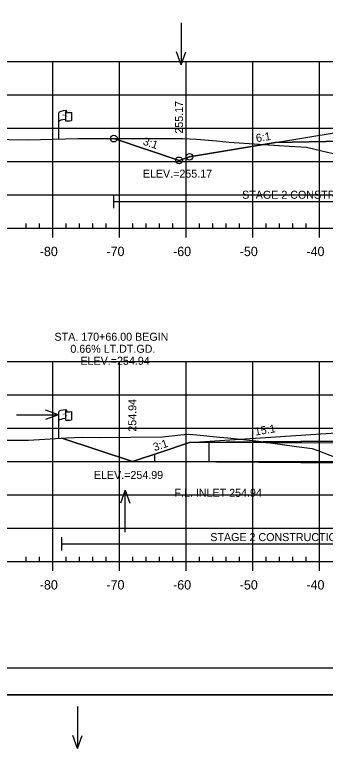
# Model space of a CAD drawing. Extents: x 1365647 to 1367999, y 387113 to 400173.
# Drawn here: x 1365808.4 to 1365855, y 387151.4 to 387261.4 of the extents above; entities that cross this region are included whole.
import ezdxf

# ---------------------------------------------------------------- set-up
doc = ezdxf.new("R2010")
doc.units = 0
for name, color, linetype in [('E_Existing ROW', 7, 'Continuous'), ('R_Alt Surface', 7, 'Continuous'), ('R_Axis', 7, 'Continuous'), ('R_Axis Annot', 7, 'Continuous'), ('R_Border', 7, 'Continuous'), ('R_Border Notes', 7, 'Continuous'), ('R_Contours', 7, 'Continuous'), ('R_Exist Surface', 7, 'Continuous'), ('R_Fin Surface', 7, 'Continuous'), ('R_Fin Surface Annot', 7, 'Continuous'), ('R_Grid', 7, 'Continuous'), ('R_No Plot', 7, 'Continuous'), ('R_Proposed Const Limits', 7, 'Continuous'), ('R_Water', 7, 'Continuous'), ('R_Water Annot', 7, 'Continuous')]:
    doc.layers.add(name, color=color, linetype=linetype)

msp = doc.modelspace()

# ---------------------------------------------------------------- linework, layer by layer
at = {"layer": 'E_Existing ROW'}
for p, q in [((1365815.98, 387246.77), (1365815.98, 387246.75)), ((1365816.14, 387246.92), (1365816.14, 387246.68)), ((1365814.98, 387242.72), (1365814.98, 387246.67)), ((1365815.98, 387246.75), (1365815.98, 387245.53)), ((1365816.91, 387246.73), (1365816.91, 387245.49)), ((1365814.98, 387197.86), (1365814.98, 387201.81)), ((1365815.98, 387201.9), (1365815.98, 387201.89)), ((1365815.98, 387201.89), (1365815.98, 387200.66)), ((1365816.14, 387202.06), (1365816.14, 387201.82)), ((1365816.91, 387201.86), (1365816.91, 387200.62))]:
    msp.add_line(p, q, dxfattribs=at)
for centre, radius, start, end in [((1365816.05, 387246.77), 0.078, 88.6458, 274.2828), ((1365816.07, 387246.92), 0.0783, 263.0712, 93.9564), ((1365816.05, 387245.53), 0.0783, 180, 273.9564), ((1365816.05, 387201.9), 0.078, 88.6458, 274.2828), ((1365816.07, 387202.06), 0.0783, 263.0712, 93.9564), ((1365816.05, 387200.66), 0.0783, 180, 273.9564)]:
    msp.add_arc(centre, radius, start, end, dxfattribs=at)
for centre, major_axis, ratio, start_param, end_param in [((1365816.56, 387246.72), (-1.58, -0.04), 0.19887, 5.030368, 6.283185), ((1365816.56, 387245.4), (-1.58, -0.04), 0.19887, 5.083035, 6.194897), ((1365817.27, 387246.83), (-1.23, -0.13), 0.052933, 0.159456, 1.268315), ((1365817.27, 387245.59), (-1.23, -0.13), 0.052933, 0.159456, 1.268315), ((1365816.56, 387201.85), (-1.58, -0.04), 0.19887, 5.030368, 6.283185), ((1365817.27, 387201.96), (-1.23, -0.13), 0.052933, 0.159456, 1.268315), ((1365816.56, 387200.53), (-1.58, -0.04), 0.19887, 5.083035, 6.194897), ((1365817.27, 387200.72), (-1.23, -0.13), 0.052933, 0.159456, 1.268315)]:
    msp.add_ellipse(centre, major_axis=major_axis, ratio=ratio, start_param=start_param, end_param=end_param, dxfattribs=at)
at = {"layer": 'R_Alt Surface'}
for points in [[(1365847.47, 387242.21), (1365862.59, 387242.52), (1365883.11, 387242.93), (1365883.11, 387244.21), (1365894.09, 387244.43), (1365906.47, 387244.19), (1365906.47, 387242.9), (1365925.59, 387242.52), (1365940.72, 387242.21)], [(1365834.59, 387197.22), (1365862.59, 387197.47), (1365883.1, 387197.88), (1365883.1, 387199.17), (1365894.09, 387199.39), (1365906.38, 387199.14), (1365906.38, 387197.85), (1365925.59, 387197.47), (1365947.82, 387197.02)]]:
    msp.add_lwpolyline(points, dxfattribs=at)
at = {"layer": 'R_Axis'}
for p, q in [((1365749.09, 387229.38), (1366039.09, 387229.38)), ((1365810.09, 387229.38), (1365810.09, 387230.08)), ((1365812.09, 387229.38), (1365812.09, 387230.08)), ((1365814.09, 387227.98), (1365814.09, 387229.38)), ((1365816.09, 387229.38), (1365816.09, 387230.08)), ((1365818.09, 387229.38), (1365818.09, 387230.08)), ((1365820.09, 387229.38), (1365820.09, 387230.08)), ((1365822.09, 387229.38), (1365822.09, 387230.08)), ((1365824.09, 387227.98), (1365824.09, 387229.38)), ((1365826.09, 387229.38), (1365826.09, 387230.08)), ((1365828.09, 387229.38), (1365828.09, 387230.08)), ((1365830.09, 387229.38), (1365830.09, 387230.08)), ((1365832.09, 387229.38), (1365832.09, 387230.08)), ((1365834.09, 387227.98), (1365834.09, 387229.38)), ((1365836.09, 387229.38), (1365836.09, 387230.08)), ((1365838.09, 387229.38), (1365838.09, 387230.08)), ((1365840.09, 387229.38), (1365840.09, 387230.08)), ((1365842.09, 387229.38), (1365842.09, 387230.08)), ((1365844.09, 387227.98), (1365844.09, 387229.38)), ((1365846.09, 387229.38), (1365846.09, 387230.08)), ((1365848.09, 387229.38), (1365848.09, 387230.08)), ((1365850.09, 387229.38), (1365850.09, 387230.08)), ((1365852.09, 387229.38), (1365852.09, 387230.08)), ((1365854.09, 387227.98), (1365854.09, 387229.38)), ((1365810.09, 387179.38), (1365810.09, 387180.08)), ((1365812.09, 387179.38), (1365812.09, 387180.08)), ((1365816.09, 387179.38), (1365816.09, 387180.08)), ((1365818.09, 387179.38), (1365818.09, 387180.08)), ((1365820.09, 387179.38), (1365820.09, 387180.08)), ((1365822.09, 387179.38), (1365822.09, 387180.08)), ((1365826.09, 387179.38), (1365826.09, 387180.08)), ((1365828.09, 387179.38), (1365828.09, 387180.08)), ((1365830.09, 387179.38), (1365830.09, 387180.08)), ((1365832.09, 387179.38), (1365832.09, 387180.08)), ((1365836.09, 387179.38), (1365836.09, 387180.08)), ((1365838.09, 387179.38), (1365838.09, 387180.08)), ((1365840.09, 387179.38), (1365840.09, 387180.08)), ((1365842.09, 387179.38), (1365842.09, 387180.08)), ((1365846.09, 387179.38), (1365846.09, 387180.08)), ((1365848.09, 387179.38), (1365848.09, 387180.08)), ((1365850.09, 387179.38), (1365850.09, 387180.08)), ((1365852.09, 387179.38), (1365852.09, 387180.08)), ((1365749.09, 387179.38), (1366039.09, 387179.38)), ((1365814.09, 387177.98), (1365814.09, 387179.38)), ((1365824.09, 387177.98), (1365824.09, 387179.38)), ((1365834.09, 387177.98), (1365834.09, 387179.38)), ((1365844.09, 387177.98), (1365844.09, 387179.38)), ((1365854.09, 387177.98), (1365854.09, 387179.38))]:
    msp.add_line(p, q, dxfattribs=at)
at = {"layer": 'R_Border'}
msp.add_line((1366052.27, 387163.38), (1365736.09, 387163.38), dxfattribs=at)
at = {"layer": 'R_Contours'}
for points in [[(1365823.26, 387242.8), (1365829.37, 387242.79), (1365832.34, 387242.81), (1365833.6, 387242.83), (1365835.65, 387242.7), (1365838.64, 387242.45), (1365840.55, 387242.28), (1365845.02, 387241.96), (1365845.69, 387241.92), (1365834.59, 387240.07), (1365833.02, 387239.54)], [(1365845.69, 387241.92), (1365849.53, 387241.68), (1365852.14, 387241.5), (1365855.49, 387240.73), (1365856.39, 387240.54), (1365857.36, 387240.33), (1365860.51, 387239.61), (1365860.65, 387239.65), (1365864.44, 387240.62), (1365865.68, 387240.87), (1365868.06, 387241.61), (1365869.98, 387242.21), (1365871.57, 387242.7), (1365862.59, 387242.52), (1365847.47, 387242.21)], [(1365815.46, 387197.88), (1365816.14, 387197.92), (1365818.54, 387198.03), (1365821.05, 387198), (1365830.56, 387198.07), (1365833.28, 387198.4), (1365834.47, 387198.5), (1365835.69, 387198.4), (1365839.16, 387198.04), (1365840.33, 387197.91), (1365844.99, 387197.41), (1365845.65, 387197.32), (1365834.59, 387197.22), (1365830.31, 387195.79), (1365826.02, 387194.36)], [(1365845.65, 387197.32), (1365850.63, 387196.65), (1365852.97, 387196.35), (1365853.82, 387196.02), (1365856.56, 387194.99), (1365857.9, 387194.41), (1365858.75, 387194.3), (1365865.47, 387194.09), (1365869.11, 387194.22), (1365869.17, 387194.23), (1365869.21, 387194.26), (1365871, 387197.48), (1365871.69, 387197.65), (1365862.59, 387197.47)]]:
    msp.add_lwpolyline(points, close=True, dxfattribs=at)
at = {"layer": 'R_Exist Surface'}
for points in [[(1365804.64, 387242.73), (1365810.38, 387242.61), (1365817.86, 387242.79), (1365818.75, 387242.81), (1365819.49, 387242.8), (1365829.37, 387242.79), (1365832.34, 387242.81), (1365833.6, 387242.83), (1365835.65, 387242.7), (1365838.64, 387242.45), (1365840.55, 387242.28), (1365845.02, 387241.96), (1365849.53, 387241.68), (1365852.14, 387241.5), (1365855.49, 387240.73)], [(1365807.06, 387197.56), (1365810.45, 387197.59), (1365816.14, 387197.92), (1365818.54, 387198.03), (1365821.05, 387198), (1365830.56, 387198.07), (1365833.28, 387198.4), (1365834.47, 387198.5), (1365835.69, 387198.4), (1365839.16, 387198.04), (1365840.33, 387197.91), (1365844.99, 387197.41), (1365850.63, 387196.65), (1365852.97, 387196.35), (1365853.82, 387196.02), (1365856.56, 387194.99)]]:
    msp.add_lwpolyline(points, dxfattribs=at)
at = {"layer": 'R_Fin Surface'}
for points in [[(1365823.26, 387242.8), (1365833.02, 387239.54), (1365834.59, 387240.07), (1365847.47, 387242.21), (1365856.59, 387243.73), (1365862.59, 387243.97), (1365864.59, 387244.01), (1365894.09, 387244.6), (1365923.59, 387244.01), (1365925.59, 387243.97), (1365931.59, 387243.73), (1365940.72, 387242.21), (1365953.59, 387240.07), (1365957.22, 387238.86), (1365966.63, 387242)], [(1365815.46, 387197.88), (1365826.02, 387194.36), (1365830.31, 387195.79), (1365834.59, 387197.22), (1365856.59, 387198.69), (1365862.59, 387198.93), (1365864.59, 387198.97), (1365894.09, 387199.56), (1365923.59, 387198.97), (1365925.59, 387198.93), (1365931.59, 387198.69), (1365947.82, 387197.02), (1365953.59, 387196.43), (1365962.79, 387193.36), (1365969.74, 387195.68)]]:
    msp.add_lwpolyline(points, dxfattribs=at)
at = {"layer": 'R_Grid'}
for p, q in [((1365749.09, 387254.38), (1366039.09, 387254.38)), ((1365814.09, 387229.38), (1365814.09, 387254.38)), ((1365824.09, 387229.38), (1365824.09, 387254.38)), ((1365834.09, 387229.38), (1365834.09, 387254.38)), ((1365844.09, 387229.38), (1365844.09, 387254.38)), ((1365854.09, 387229.38), (1365854.09, 387254.38)), ((1365749.09, 387249.38), (1366039.09, 387249.38)), ((1365749.09, 387244.38), (1366039.09, 387244.38)), ((1365749.09, 387239.38), (1366039.09, 387239.38)), ((1365749.09, 387234.38), (1366039.09, 387234.38)), ((1365749.09, 387229.38), (1366039.09, 387229.38)), ((1365749.09, 387209.38), (1366039.09, 387209.38)), ((1365814.09, 387179.38), (1365814.09, 387209.38)), ((1365824.09, 387179.38), (1365824.09, 387209.38)), ((1365834.09, 387179.38), (1365834.09, 387209.38)), ((1365844.09, 387179.38), (1365844.09, 387209.38)), ((1365854.09, 387179.38), (1365854.09, 387209.38)), ((1365749.09, 387204.38), (1366039.09, 387204.38)), ((1365749.09, 387199.38), (1366039.09, 387199.38)), ((1365749.09, 387194.38), (1366039.09, 387194.38)), ((1365749.09, 387189.38), (1366039.09, 387189.38)), ((1365749.09, 387184.38), (1366039.09, 387184.38)), ((1365749.09, 387179.38), (1366039.09, 387179.38))]:
    msp.add_line(p, q, dxfattribs=at)
at = {"layer": 'R_No Plot'}
msp.add_line((1365723.69, 387159.4), (1366057.03, 387159.4), dxfattribs=at)
msp.add_lwpolyline([(1365723.69, 387372.73), (1366057.03, 387372.73), (1366057.03, 387159.4), (1365723.69, 387159.4)], close=True, dxfattribs=at)
for centre in [(1365823.26, 387242.8), (1365823.26, 387242.8), (1365834.59, 387240.07), (1365834.59, 387240.07), (1365834.59, 387240.07), (1365834.59, 387240.07), (1365834.59, 387240.07), (1365833.02, 387239.54), (1365833.02, 387239.54), (1365833.02, 387239.54), (1365833.02, 387239.54), (1365833.02, 387239.54)]:
    msp.add_circle(centre, 0.5, dxfattribs=at)
at = {"layer": 'R_Proposed Const Limits'}
msp.add_lwpolyline([(1365833.02, 387239.54), (1365823.26, 387242.8)], dxfattribs=at)
at = {"layer": 'R_Water'}
for p, q in [((1365823.26, 387232.39), (1365823.26, 387234.39)), ((1365823.26, 387233.39), (1365883.11, 387233.39)), ((1365870.6, 387197.04), (1365834.59, 387197.22)), ((1365837.49, 387197.22), (1365837.49, 387194.27)), ((1365829.35, 387195.48), (1365829.35, 387194.33)), ((1365870.57, 387194.04), (1365826.02, 387194.36)), ((1365815.46, 387181.05), (1365815.46, 387183.05)), ((1365815.46, 387182.05), (1365883.1, 387182.05))]:
    msp.add_line(p, q, dxfattribs=at)
at = {"layer": 'R_Water Annot'}
for p, q in [((1365833.34, 387260.15), (1365833.34, 387253.86)), ((1365833.34, 387253.86), (1365832.64, 387255.79)), ((1365833.34, 387253.86), (1365834.04, 387255.79)), ((1365814.92, 387201.37), (1365813, 387202.07)), ((1365808.64, 387201.37), (1365814.92, 387201.37)), ((1365814.92, 387201.37), (1365813, 387200.67)), ((1365824.96, 387190.06), (1365824.26, 387188.13)), ((1365824.96, 387183.77), (1365824.96, 387190.06)), ((1365824.96, 387190.06), (1365825.66, 387188.13)), ((1365817.81, 387157.65), (1365817.81, 387151.36)), ((1365817.81, 387151.36), (1365817.11, 387153.29)), ((1365817.81, 387151.36), (1365818.51, 387153.29))]:
    msp.add_line(p, q, dxfattribs=at)

# ---------------------------------------------------------------- texts
at = {"layer": 'E_Existing ROW'}
for s, height, rotation, p in [('R ', 0.2, 9.9884, (1365815.5, 387246.17)), (' O', 0.2, 9.9884, (1365815.65, 387246.22)), ('W', 0.2, 351.1788, (1365815.98, 387246.05)), ('DWB 11-9-07', 0.001, 90, (1365816.14, 387246.68)), ('DWB 11-9-07', 0.001, 5.0717, (1365816.9, 387245.49)), ('DWB 11-9-07', 0.001, 90, (1365814.98, 387242.72)), ('DWB 11-9-07', 0.001, 90, (1365816.14, 387201.82)), ('R ', 0.2, 9.9884, (1365815.5, 387201.31)), (' O', 0.2, 9.9884, (1365815.65, 387201.35)), ('W', 0.2, 351.1788, (1365815.98, 387201.18)), ('DWB 11-9-07', 0.001, 5.0717, (1365816.9, 387200.62)), ('DWB 11-9-07', 0.001, 90, (1365814.98, 387197.86))]:
    msp.add_text(s, height=height, rotation=rotation, dxfattribs=at).set_placement(p)
at = {"layer": 'R_Axis Annot'}
for s, p in [('-80', (1365812.13, 387225.18)), ('-70', (1365822.13, 387225.18)), ('-60', (1365832.13, 387225.18)), ('-50', (1365842.13, 387225.18)), ('-40', (1365852.13, 387225.18)), ('-80', (1365812.13, 387175.18)), ('-70', (1365822.13, 387175.18)), ('-60', (1365832.13, 387175.18)), ('-50', (1365842.13, 387175.18)), ('-40', (1365852.13, 387175.18))]:
    msp.add_text(s, height=1.4, dxfattribs=at).set_placement(p)
at = {"layer": 'R_Border Notes'}
for s, p in [('ELEV.=255.17', (1365827.59, 387236.94)), ('ELEV.=254.99', (1365820.24, 387191.76))]:
    msp.add_text(s, height=1.2, dxfattribs=at).set_placement(p)
at = {"layer": 'R_Fin Surface Annot'}
for s, rotation, p in [('255.17', 90, (1365833.62, 387243.54)), ('6:1', 9.4623, (1365844.66, 387242.25)), ('6:1', 9.4631, (1365844.66, 387242.25)), ('3:1', 341.5651, (1365827.51, 387241.91)), ('3:1', 341.5626, (1365827.51, 387241.91)), ('254.94', 90, (1365826.61, 387198.85)), ('15:1', 9.4623, (1365844.49, 387198.26)), ('3:1', 18.4349, (1365829.36, 387195.91))]:
    msp.add_text(s, height=1.2, rotation=rotation, dxfattribs=at).set_placement(p)
at = {"layer": 'R_Water'}
for s, p in [('STAGE 2 CONSTRUCTION', (1365842.48, 387233.78)), ('STA. 170+66.00 BEGIN ', (1365814.34, 387212.48)), ('0.66% LT.DT.GD.', (1365816.72, 387210.68)), ('ELEV.=254.94', (1365818.23, 387208.88)), ('F.L. INLET 254.94', (1365832.34, 387189.08)), ('STAGE 2 CONSTRUCTION', (1365837.71, 387182.44))]:
    msp.add_text(s, height=1.2, dxfattribs=at).set_placement(p)

doc.saveas('drawing.dxf')
